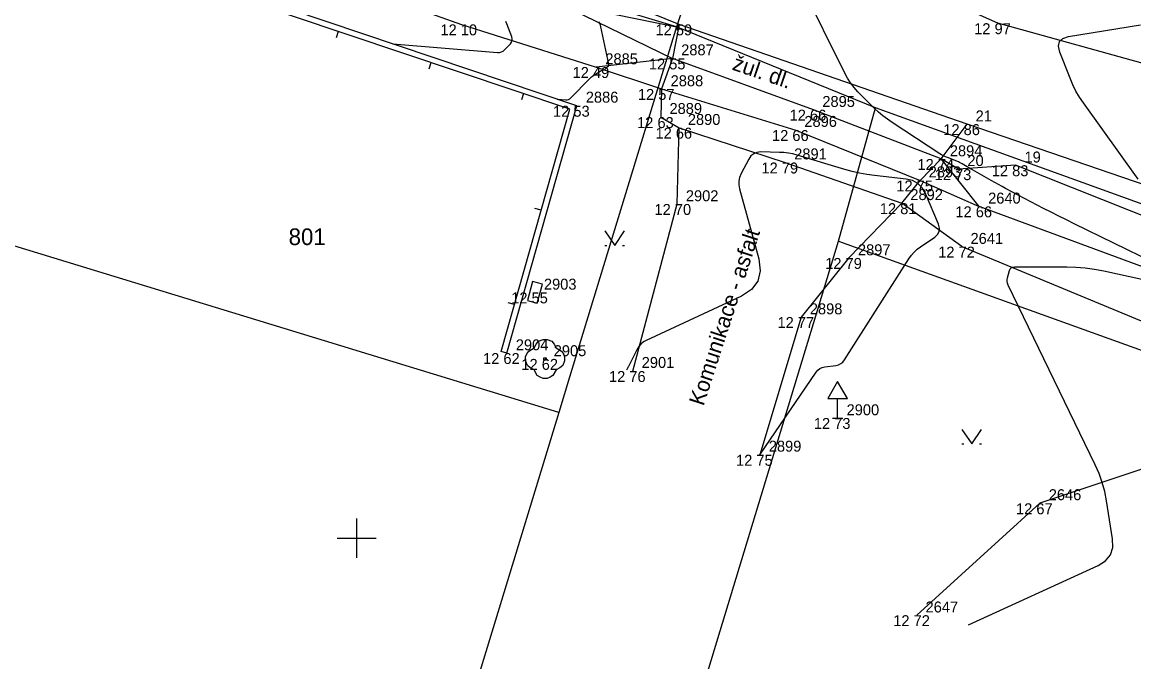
# Model space of a CAD drawing. Extents: x -703403 to -701924, y -1022520 to -1021856.
# Drawn here: x -702033.55 to -702005.13, y -1022328.16 to -1022311.81 of the extents above; entities that cross this region are included whole.
import ezdxf

# ---------------------------------------------------------------- set-up
doc = ezdxf.new("R2010")
doc.units = 0
for name, color, linetype in [('Ex_Major Contours', 7, 'Continuous'), ('Ex_Minor Contours', 7, 'Continuous'), ('Z_body', 7, 'Continuous'), ('Z_body_cisla', 7, 'Continuous'), ('Z_body_vysky_redukovane', 7, 'Continuous'), ('Z_dopravni_znacky', 7, 'Continuous'), ('Z_hektometricka_sit', 7, 'Continuous'), ('Z_hrany_paty', 7, 'Continuous'), ('Z_katastr_cisla_pozemkova', 7, 'Continuous'), ('Z_katastr_hranice', 7, 'Continuous'), ('Z_katastr_hranice_katastralni_uzemi', 7, 'Continuous'), ('Z_komunikace', 7, 'Continuous'), ('Z_komunikace_osa', 7, 'Continuous'), ('Z_pilire', 7, 'Continuous'), ('Z_ploty', 7, 'Continuous'), ('Z_ploty_znacky', 7, 'Continuous'), ('Z_pole_rozhranni', 7, 'Continuous'), ('Z_popisy', 7, 'Continuous'), ('Z_rozhranni', 7, 'Continuous'), ('Z_zelen_jednotliva', 7, 'Continuous'), ('Z_znaky_kultur', 7, 'Continuous')]:
    doc.layers.add(name, color=color, linetype=linetype)

# ---------------------------------------------------------------- blocks, each defined once
blk = doc.blocks.new('POINT_DISPLAY')
blk.add_line((0, 0), (0, 0))
blk = doc.blocks.new('Z24')
for p, q in [((-0.28, 0.28), (-0.23, 0.38)), ((-0.23, 0.38), (-0.17, 0.45)), ((-0.17, 0.45), (-0.05, 0.5)), ((-0.05, 0.5), (0.05, 0.5)), ((0.05, 0.5), (0.17, 0.45)), ((0.17, 0.45), (0.23, 0.38)), ((0.23, 0.38), (0.28, 0.28)), ((-0.5, 0.05), (-0.47, 0.13)), ((-0.5, -0.05), (-0.5, 0.05)), ((-0.47, 0.13), (-0.42, 0.2)), ((-0.42, 0.2), (-0.28, 0.28)), ((-0.03, -0.03), (-0.03, 0.03)), ((-0.03, 0.03), (0.03, 0.03)), ((0.03, 0.03), (0.03, -0.03)), ((0.28, 0.28), (0.42, 0.2)), ((0.42, 0.2), (0.47, 0.13)), ((0.47, 0.13), (0.5, 0.05)), ((0.5, 0.05), (0.5, -0.05)), ((-0.45, -0.17), (-0.5, -0.05)), ((-0.38, -0.23), (-0.45, -0.17)), ((-0.28, -0.28), (-0.38, -0.23)), ((-0.2, -0.42), (-0.28, -0.28)), ((0.03, -0.03), (-0.03, -0.03)), ((0.28, -0.28), (0.2, -0.42)), ((0.38, -0.23), (0.28, -0.28)), ((0.45, -0.17), (0.38, -0.23)), ((0.5, -0.05), (0.45, -0.17)), ((-0.13, -0.47), (-0.2, -0.42)), ((-0.05, -0.5), (-0.13, -0.47)), ((0.05, -0.5), (-0.05, -0.5)), ((0.13, -0.47), (0.05, -0.5)), ((0.2, -0.42), (0.13, -0.47))]:
    blk.add_line(p, q)
blk = doc.blocks.new('Z666')
for p, q in [((-0.25, 0.13), (-0.25, -0.13)), ((0.25, 0.13), (-0.25, 0.13)), ((0.25, -0.13), (0.25, 0.13)), ((-0.25, -0.13), (0.25, -0.13))]:
    blk.add_line(p, q)
blk = doc.blocks.new('Z527')
for p, q in [((0, 0.93), (-0.25, 0.5)), ((0.25, 0.5), (0, 0.93)), ((-0.25, 0.5), (0.25, 0.5)), ((0, 0), (0, 0.5)), ((-0.13, 0), (0.13, 0))]:
    blk.add_line(p, q)
blk = doc.blocks.new('Z210')
blk.add_line((0, 0), (0, 0.17))
blk = doc.blocks.new('Z314')
for p, q in [((-0.25, 0.17), (0, -0.2)), ((0, -0.2), (0.25, 0.17)), ((-0.25, -0.2), (-0.2, -0.2)), ((0.2, -0.2), (0.25, -0.2))]:
    blk.add_line(p, q)

msp = doc.modelspace()

# ---------------------------------------------------------------- linework, layer by layer
at = {"layer": 'Ex_Major Contours'}
msp.add_lwpolyline([(-702005.011, -1022315.826), (-702006.413, -1022313.876), (-702006.514, -1022313.727), (-702006.604, -1022313.573), (-702006.684, -1022313.413), (-702006.755, -1022313.248), (-702007.017, -1022312.577), (-702007.052, -1022312.427), (-702007.027, -1022312.311), (-702006.94, -1022312.229), (-702006.793, -1022312.183), (-702004.954, -1022311.877)], dxfattribs=at)
at = {"layer": 'Ex_Minor Contours'}
for points in [[(-702003.604, -1022318.451), (-702006.654, -1022316.965), (-702006.849, -1022316.869), (-702007.044, -1022316.771), (-702007.238, -1022316.672), (-702007.431, -1022316.572), (-702008.402, -1022316.062), (-702008.495, -1022316.013), (-702008.587, -1022315.963), (-702008.679, -1022315.912), (-702008.77, -1022315.861), (-702009.252, -1022315.587), (-702009.285, -1022315.569), (-702009.318, -1022315.55), (-702009.35, -1022315.53), (-702009.383, -1022315.511), (-702009.512, -1022315.432), (-702009.544, -1022315.413), (-702009.578, -1022315.396), (-702009.612, -1022315.381), (-702009.647, -1022315.367), (-702009.89, -1022315.275), (-702009.942, -1022315.254), (-702009.992, -1022315.23), (-702010.041, -1022315.204), (-702010.089, -1022315.175), (-702011.304, -1022314.378), (-702011.425, -1022314.295), (-702011.542, -1022314.205), (-702011.654, -1022314.109), (-702011.761, -1022314.008), (-702012.179, -1022313.59), (-702012.279, -1022313.482), (-702012.369, -1022313.367), (-702012.449, -1022313.245), (-702012.519, -1022313.116), (-702013.617, -1022310.891)], [(-702024.078, -1022312.365), (-702021.397, -1022312.587), (-702021.346, -1022312.586), (-702021.299, -1022312.574), (-702021.256, -1022312.552), (-702021.216, -1022312.519), (-702021.068, -1022312.366), (-702021.037, -1022312.326), (-702021.021, -1022312.283), (-702021.019, -1022312.238), (-702021.031, -1022312.189), (-702021.156, -1022311.859), (-702021.188, -1022311.792)], [(-702019.874, -1022313.78), (-702019.65, -1022313.799), (-702019.615, -1022313.798), (-702019.581, -1022313.79), (-702019.551, -1022313.774), (-702019.524, -1022313.751), (-702019.045, -1022313.259), (-702019.02, -1022313.234), (-702018.992, -1022313.211), (-702018.964, -1022313.189), (-702018.934, -1022313.168), (-702018.772, -1022313.064), (-702018.762, -1022313.058), (-702018.751, -1022313.053), (-702018.741, -1022313.049), (-702018.729, -1022313.046), (-702018.684, -1022313.035), (-702018.673, -1022313.032), (-702018.663, -1022313.027), (-702018.653, -1022313.021), (-702018.644, -1022313.014), (-702018.574, -1022312.95), (-702018.562, -1022312.936), (-702018.554, -1022312.92), (-702018.551, -1022312.903), (-702018.553, -1022312.885), (-702018.751, -1022311.932), (-702018.763, -1022311.887), (-702018.78, -1022311.845), (-702018.802, -1022311.805)], [(-702014.69, -1022322.87), (-702013.245, -1022320.757), (-702013.201, -1022320.705), (-702013.15, -1022320.665), (-702013.091, -1022320.637), (-702013.025, -1022320.622), (-702012.744, -1022320.585), (-702012.678, -1022320.57), (-702012.619, -1022320.541), (-702012.569, -1022320.501), (-702012.527, -1022320.447), (-702010.877, -1022317.859), (-702010.814, -1022317.771), (-702010.743, -1022317.69), (-702010.664, -1022317.616), (-702010.577, -1022317.551), (-702010.215, -1022317.304), (-702010.141, -1022317.237), (-702010.1, -1022317.16), (-702010.093, -1022317.074), (-702010.119, -1022316.978), (-702010.451, -1022316.19), (-702010.534, -1022316.043), (-702010.644, -1022315.933), (-702010.782, -1022315.859), (-702010.946, -1022315.822), (-702011.756, -1022315.734), (-702011.949, -1022315.709), (-702012.14, -1022315.674), (-702012.33, -1022315.631), (-702012.518, -1022315.579), (-702013.737, -1022315.211), (-702013.848, -1022315.182), (-702013.959, -1022315.16), (-702014.072, -1022315.146), (-702014.186, -1022315.14), (-702014.663, -1022315.13), (-702014.762, -1022315.14), (-702014.846, -1022315.174), (-702014.916, -1022315.231), (-702014.972, -1022315.312), (-702015.168, -1022315.685), (-702015.208, -1022315.779), (-702015.228, -1022315.875), (-702015.229, -1022315.974), (-702015.211, -1022316.074), (-702014.718, -1022317.861), (-702014.677, -1022318.169), (-702014.737, -1022318.431), (-702014.898, -1022318.646), (-702015.16, -1022318.814), (-702017.594, -1022319.946), (-702017.667, -1022319.987), (-702017.73, -1022320.039), (-702017.784, -1022320.1), (-702017.827, -1022320.172), (-702018.05, -1022320.615), (-702018.054, -1022320.625), (-702018.059, -1022320.634), (-702018.064, -1022320.643), (-702018.069, -1022320.653), (-702018.1, -1022320.708)], [(-702009.349, -1022327.22), (-702006.035, -1022325.703), (-702005.845, -1022325.584), (-702005.72, -1022325.43), (-702005.66, -1022325.24), (-702005.666, -1022325.016), (-702005.82, -1022324.048), (-702005.867, -1022323.809), (-702005.931, -1022323.575), (-702006.013, -1022323.347), (-702006.111, -1022323.124), (-702008.334, -1022318.531), (-702008.351, -1022318.486), (-702008.36, -1022318.441), (-702008.36, -1022318.395), (-702008.351, -1022318.349), (-702008.301, -1022318.16), (-702008.284, -1022318.119), (-702008.258, -1022318.09), (-702008.223, -1022318.072), (-702008.179, -1022318.066), (-702006.841, -1022318.067), (-702006.603, -1022318.074), (-702006.365, -1022318.093), (-702006.13, -1022318.125), (-702005.895, -1022318.17), (-702003.676, -1022318.657)]]:
    msp.add_lwpolyline(points, dxfattribs=at)
at = {"layer": 'Z_hektometricka_sit'}
for p, q in [((-702025, -1022324.5), (-702025, -1022325.5)), ((-702025.5, -1022325), (-702024.5, -1022325))]:
    msp.add_line(p, q, dxfattribs=at)
at = {"layer": 'Z_hrany_paty'}
for p, q in [((-702028.07, -1022309.82), (-702022.32, -1022311.87)), ((-702019.51, -1022311.48), (-702016.92, -1022312.74)), ((-702022.32, -1022311.87), (-702018.87, -1022312.96)), ((-702016.92, -1022312.74), (-702018.87, -1022312.96)), ((-702013.32, -1022314.05), (-702016.92, -1022312.74)), ((-702018.87, -1022312.96), (-702017.2, -1022313.52)), ((-702017.2, -1022313.52), (-702013.77, -1022314.57)), ((-702010.05, -1022315.31), (-702013.32, -1022314.05)), ((-702013.77, -1022314.57), (-702010.59, -1022315.86)), ((-702009.61, -1022315.57), (-702010.05, -1022315.31)), ((-702009.08, -1022316.52), (-702010.05, -1022315.31)), ((-702008.15, -1022315.47), (-702009.61, -1022315.57)), ((-702003.88, -1022317.17), (-702008.15, -1022315.47)), ((-702010.59, -1022315.86), (-702009.08, -1022316.52)), ((-702009.52, -1022317.55), (-702011.06, -1022316.44)), ((-701999.98, -1022319.89), (-702009.08, -1022316.52)), ((-702009.52, -1022317.55), (-702001.23, -1022320.99))]:
    msp.add_line(p, q, dxfattribs=at)
at = {"layer": 'Z_katastr_hranice'}
for p, q in [((-702016.82, -1022311.93), (-702057.09, -1022299.78)), ((-702035.38, -1022308.15), (-702016.82, -1022311.93)), ((-702015.88, -1022309.1), (-702016.82, -1022311.93)), ((-702012.68, -1022317.41), (-702011.73, -1022314)), ((-702019.83, -1022321.79), (-702035.81, -1022316.91)), ((-702036.84, -1022397.04), (-702012.68, -1022317.41)), ((-702012.68, -1022317.41), (-701952.94, -1022338.91))]:
    msp.add_line(p, q, dxfattribs=at)
at = {"layer": 'Z_katastr_hranice_katastralni_uzemi'}
for p, q in [((-702016.82, -1022311.93), (-702019.56, -1022320.89)), ((-702016.82, -1022311.93), (-702019.56, -1022320.89)), ((-702011.73, -1022314), (-702016.82, -1022311.93)), ((-702011.73, -1022314), (-702016.82, -1022311.93)), ((-701956.41, -1022333.98), (-702011.73, -1022314)), ((-701956.41, -1022333.98), (-702011.73, -1022314)), ((-702019.56, -1022320.89), (-702019.83, -1022321.79)), ((-702019.56, -1022320.89), (-702019.83, -1022321.79)), ((-702019.83, -1022321.79), (-702026.18, -1022342.56)), ((-702019.83, -1022321.79), (-702026.18, -1022342.56))]:
    msp.add_line(p, q, dxfattribs=at)
at = {"layer": 'Z_komunikace'}
for p, q in [((-702016.75, -1022311.87), (-702019.26, -1022310.85)), ((-702009.39, -1022314.42), (-702016.75, -1022311.87)), ((-702003.33, -1022316.49), (-702009.39, -1022314.42)), ((-702016.8, -1022316.46), (-702016.75, -1022314.51)), ((-702012.41, -1022317.84), (-702011.06, -1022316.44)), ((-702017.94, -1022320.73), (-702016.8, -1022316.46)), ((-702012.41, -1022317.84), (-702013.63, -1022319.35)), ((-702013.63, -1022319.35), (-702014.69, -1022322.87))]:
    msp.add_line(p, q, dxfattribs=at)
at = {"layer": 'Z_komunikace_osa'}
for p, q in [((-702008.6, -1022311.84), (-702012.69, -1022310.02)), ((-702002.31, -1022313.58), (-702008.6, -1022311.84))]:
    msp.add_line(p, q, dxfattribs=at)
at = {"layer": 'Z_ploty'}
for p, q in [((-702019.55, -1022314.04), (-702029.34, -1022310.75)), ((-702019.37, -1022313.95), (-702029.29, -1022310.61)), ((-702021.3, -1022320.23), (-702019.55, -1022314.04)), ((-702021.16, -1022320.27), (-702019.37, -1022313.95)), ((-702021.16, -1022320.27), (-702021.3, -1022320.23))]:
    msp.add_line(p, q, dxfattribs=at)
at = {"layer": 'Z_pole_rozhranni'}
for p, q in [((-702003.04, -1022322.61), (-702007.53, -1022324.11)), ((-702007.53, -1022324.11), (-702010.67, -1022326.97))]:
    msp.add_line(p, q, dxfattribs=at)
at = {"layer": 'Z_rozhranni'}
for p, q in [((-702016.75, -1022311.87), (-702016.92, -1022312.74)), ((-702016.92, -1022312.74), (-702017.2, -1022313.52)), ((-702017.2, -1022313.52), (-702017.22, -1022314.24)), ((-702017.22, -1022314.24), (-702016.75, -1022314.51)), ((-702010.05, -1022315.31), (-702009.39, -1022314.42)), ((-702016.75, -1022314.51), (-702014.04, -1022315.4)), ((-702010.59, -1022315.86), (-702010.05, -1022315.31)), ((-702014.04, -1022315.4), (-702011.06, -1022316.44)), ((-702011.06, -1022316.44), (-702010.59, -1022315.86))]:
    msp.add_line(p, q, dxfattribs=at)

# ---------------------------------------------------------------- block references
at = {"layer": 'Z_body'}
for p in [(-702022.32, -1022311.87), (-702016.75, -1022311.87), (-702008.6, -1022311.84), (-702016.92, -1022312.74), (-702018.87, -1022312.96), (-702017.2, -1022313.52), (-702019.37, -1022313.95), (-702013.32, -1022314.05), (-702017.22, -1022314.24), (-702009.39, -1022314.42), (-702016.75, -1022314.51), (-702013.77, -1022314.57), (-702010.05, -1022315.31), (-702014.04, -1022315.4), (-702009.61, -1022315.57), (-702008.15, -1022315.47), (-702010.59, -1022315.86), (-702011.06, -1022316.44), (-702016.8, -1022316.46), (-702009.08, -1022316.52), (-702009.52, -1022317.55), (-702012.41, -1022317.84), (-702020.44, -1022318.72), (-702013.63, -1022319.35), (-702021.16, -1022320.27), (-702020.18, -1022320.42), (-702017.94, -1022320.73), (-702012.7, -1022321.93), (-702014.69, -1022322.87), (-702007.53, -1022324.11), (-702010.67, -1022326.97)]:
    msp.add_blockref('POINT_DISPLAY', p, dxfattribs=at)
at = {"layer": 'Z_dopravni_znacky'}
msp.add_blockref('Z527', (-702012.7, -1022321.93), dxfattribs=at)
at = {"layer": 'Z_pilire', "rotation": -105.30000000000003}
msp.add_blockref('Z666', (-702020.44, -1022318.72), dxfattribs=at)
at = {"layer": 'Z_ploty_znacky'}
for p, rotation in [((-702025.47, -1022312.05), 161.4), ((-702023.1, -1022312.85), 161.4), ((-702020.73, -1022313.64), 161.4), ((-702020.28, -1022316.62), 74.2), ((-702020.96, -1022319.03), 74.2)]:
    msp.add_blockref('Z210', p, dxfattribs=dict(at, rotation=rotation))
at = {"layer": 'Z_zelen_jednotliva'}
msp.add_blockref('Z24', (-702020.18, -1022320.42), dxfattribs=at)
at = {"layer": 'Z_znaky_kultur'}
for p in [(-702018.4, -1022317.32), (-702009.27, -1022322.39)]:
    msp.add_blockref('Z314', p, dxfattribs=at)

# ---------------------------------------------------------------- texts
at = {"layer": 'Z_body_cisla'}
for s, p in [('2887', (-702016.7, -1022312.66)), ('2885', (-702018.64, -1022312.89)), ('2888', (-702016.97, -1022313.45)), ('2886', (-702019.14, -1022313.87)), ('2889', (-702017, -1022314.16)), ('2895', (-702013.09, -1022313.98)), ('2890', (-702016.53, -1022314.44)), ('21', (-702009.17, -1022314.35)), ('2896', (-702013.55, -1022314.49)), ('2894', (-702009.83, -1022315.24)), ('2891', (-702013.81, -1022315.32)), ('20', (-702009.38, -1022315.49)), ('19', (-702007.92, -1022315.4)), ('2893', (-702010.37, -1022315.78)), ('2902', (-702016.58, -1022316.39)), ('2892', (-702010.84, -1022316.36)), ('2640', (-702008.85, -1022316.45)), ('2641', (-702009.3, -1022317.48)), ('2897', (-702012.18, -1022317.77)), ('2903', (-702020.21, -1022318.65)), ('2898', (-702013.41, -1022319.28)), ('2904', (-702020.93, -1022320.2)), ('2905', (-702019.96, -1022320.35)), ('2901', (-702017.71, -1022320.65)), ('2900', (-702012.47, -1022321.86)), ('2899', (-702014.46, -1022322.79)), ('2646', (-702007.3, -1022324.03)), ('2647', (-702010.45, -1022326.9))]:
    msp.add_text(s, height=0.28, dxfattribs=at).set_placement(p)
at = {"layer": 'Z_body_vysky_redukovane'}
for s, p in [('12 10', (-702022.857, -1022312.15)), ('12 59', (-702017.357, -1022312.15)), ('12 97', (-702009.207, -1022312.12)), ('12 55', (-702017.527, -1022313.02)), ('12 49', (-702019.477, -1022313.24)), ('12 57', (-702017.807, -1022313.8)), ('12 53', (-702019.977, -1022314.23)), ('12 66', (-702013.927, -1022314.33)), ('12 63', (-702017.827, -1022314.52)), ('12 86', (-702009.997, -1022314.7)), ('12 66', (-702017.357, -1022314.79)), ('12 66', (-702014.377, -1022314.85)), ('12 74', (-702010.657, -1022315.59)), ('12 79', (-702014.647, -1022315.68)), ('12 73', (-702010.217, -1022315.85)), ('12 83', (-702008.757, -1022315.75)), ('12 75', (-702011.197, -1022316.14)), ('12 70', (-702017.383, -1022316.74)), ('12 81', (-702011.62, -1022316.72)), ('12 66', (-702009.687, -1022316.8)), ('12 72', (-702010.127, -1022317.83)), ('12 79', (-702013.017, -1022318.12)), ('12 55', (-702021.047, -1022319)), ('12 77', (-702014.237, -1022319.63)), ('12 62', (-702021.767, -1022320.55)), ('12 62', (-702020.787, -1022320.7)), ('12 76', (-702018.547, -1022321.01)), ('12 73', (-702013.307, -1022322.21)), ('12 75', (-702015.297, -1022323.15)), ('12 67', (-702008.137, -1022324.39)), ('12 72', (-702011.277, -1022327.25))]:
    msp.add_text(s, height=0.28, dxfattribs=at).set_placement(p)
at = {"layer": 'Z_katastr_cisla_pozemkova'}
msp.add_text('801', height=0.425, dxfattribs=at).set_placement((-702026.739, -1022317.51))
at = {"layer": 'Z_popisy'}
for s, rotation, p in [('žul. dl.', 341.1, (-702015.42, -1022313.02)), ('Komunikace - asfalt', 72, (-702016.13, -1022321.64))]:
    msp.add_text(s, height=0.4, rotation=rotation, dxfattribs=at).set_placement(p)

doc.saveas('drawing.dxf')
